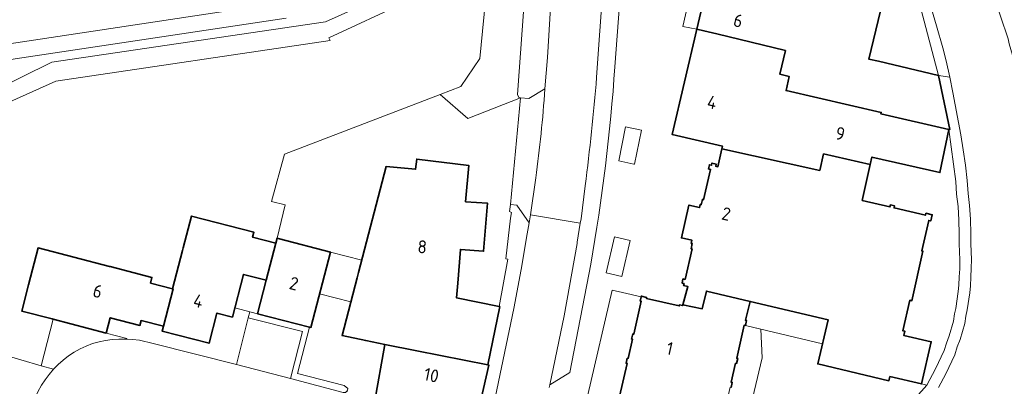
# Model space of a CAD drawing. Header units: metres. Extents: x 149984 to 156489, y 469398 to 478068.
# Tile 335 of 656: x 154092 to 154195, y 472744 to 472782. Entities that reach past the tile are written whole.
import ezdxf
from ezdxf.enums import TextEntityAlignment as Align

# ---------------------------------------------------------------- set-up
doc = ezdxf.new("R2010")
doc.units = ezdxf.units.M
doc.header["$LTSCALE"] = 0.75
for name, color, linetype, lineweight in [('B-WE-GK-BESCHOEIING-G', 252, 'GK-BESCHOEIING-SO', 18), ('B-WE-GR-BEPLANTING_CULTUUR_VASTE PLANTENVAK-GV', 252, 'Continuous', 18), ('B-WE-OG-BEBOUWING-GV', 6, 'Continuous', 35), ('B-WE-OG-BEBOUWING-T18', 1, 'Continuous', 18), ('B-WE-OG-BEBOUWING_LUIFEL-GV', 6, 'Continuous', 18), ('B-WE-OG-TERREIN_BEGROEID-GV', 252, 'Continuous', 18), ('B-WE-OG-TERREIN_ERF-GV', 252, 'Continuous', 18), ('B-WE-OG-WATER_MEER-GV', 252, 'Continuous', 18), ('B-WE-VH-OPENVERHARDING_BETONSTRAATSTEEN-GV', 252, 'Continuous', 18), ('B-WE-VH-OPENVERHARDING_STRAATBAKSTEEN-GV', 252, 'Continuous', 18), ('B-WE-VH-OPENVERHARDING_TEGEL-GV', 252, 'Continuous', 18)]:
    doc.layers.add(name, color=color, linetype=linetype, lineweight=lineweight)
doc.styles.add('NLCS-ISO-M750-T18', font='NLCS-ISO.ttf', dxfattribs={"height": 1.35})
doc.linetypes.add('GK-BESCHOEIING-SO', pattern='A,18,-3,[1,NLCS.SHX,S=0.6,R=0,X=0,Y=0],-3', length=24)

msp = doc.modelspace()

# ---------------------------------------------------------------- linework, layer by layer
at = {"layer": 'B-WE-GK-BESCHOEIING-G', "flags": 128}
for points in [[(154118.798, 472758.999), (154119.631, 472762.48), (154118.22, 472762.844), (154119.577, 472767.787)], [(154085.627, 472748.198), (154094.142, 472745.68)]]:
    msp.add_lwpolyline(points, dxfattribs=at)
at = {"layer": 'B-WE-GR-BEPLANTING_CULTUUR_VASTE PLANTENVAK-GV', "flags": 128}
for points in [[(154156.851, 472770.294), (154155.197, 472770.627), (154154.481, 472767.072), (154156.08, 472766.75), (154156.135, 472766.739)], [(154154.793, 472755.016), (154155.665, 472758.785), (154154.049, 472759.159), (154153.176, 472755.39)]]:
    msp.add_lwpolyline(points, close=True, dxfattribs=at)
at = {"layer": 'B-WE-OG-BEBOUWING-GV', "flags": 128}
for points in [[(154171.329, 472776.116), (154172.302, 472775.888), (154171.966, 472774.426), (154181.916, 472772.134), (154181.883, 472771.987), (154188.974, 472770.369), (154189.061, 472770.35), (154187.902, 472776.004), (154181.623, 472777.476), (154180.612, 472777.712), (154182.075, 472783.769), (154164.257, 472787.672), (154163.527, 472784.56), (154162.653, 472780.835), (154162.659, 472780.833), (154163.38, 472780.658), (154164.742, 472780.327), (154171.908, 472778.586)], [(154172.302, 472775.888), (154171.329, 472776.116), (154171.908, 472778.586), (154164.742, 472780.327), (154163.38, 472780.658), (154162.659, 472780.833), (154162.653, 472780.835), (154160.07, 472769.822), (154165.324, 472768.619), (154165.262, 472768.345), (154175.489, 472766.087), (154175.893, 472767.815), (154180.765, 472766.689), (154180.944, 472767.484), (154188.034, 472765.861), (154188.974, 472770.369), (154181.883, 472771.987), (154181.916, 472772.134), (154171.966, 472774.426)], [(154163.649, 472753.49), (154168.232, 472752.403), (154176.376, 472750.472), (154175.277, 472745.892), (154182.709, 472744.129), (154182.812, 472744.566), (154186.121, 472743.798), (154187.139, 472748.201), (154184.266, 472748.865), (154184.367, 472749.303), (154184.153, 472749.352), (154184.887, 472752.528), (154185.111, 472752.477), (154186.242, 472757.656), (154186.135, 472757.68), (154186.87, 472760.856), (154187.084, 472760.807), (154187.235, 472761.459), (154186.582, 472761.612), (154186.531, 472761.398), (154183.25, 472762.165), (154183.3, 472762.38), (154182.862, 472762.483), (154182.811, 472762.269), (154179.921, 472762.945), (154180.765, 472766.689), (154175.893, 472767.815), (154175.489, 472766.087), (154165.262, 472768.345), (154164.84, 472766.473), (154164.614, 472766.526), (154164.665, 472766.741), (154164.226, 472766.842), (154164.178, 472766.629), (154163.964, 472766.678), (154163.862, 472766.241), (154164.076, 472766.192), (154163.342, 472763.027), (154163.235, 472763.051), (154163.109, 472762.507), (154163.002, 472762.531), (154162.929, 472762.211), (154161.825, 472762.467), (154161.032, 472759.04), (154162.133, 472758.786), (154162.059, 472758.466), (154162.166, 472758.442), (154162.042, 472757.908), (154162.149, 472757.884), (154161.414, 472754.71), (154161.2, 472754.759), (154161.1, 472754.321), (154161.314, 472754.272), (154161.265, 472754.056), (154161.714, 472753.949), (154161.174, 472752.062), (154163.209, 472751.646)], [(154141.981, 472751.875), (154137.54, 472752.77), (154137.665, 472754.311), (154137.95, 472757.833), (154140.361, 472757.638), (154140.767, 472762.672), (154138.49, 472762.815), (154138.835, 472766.595), (154133.385, 472767.27), (154133.261, 472766.202), (154130.186, 472766.477), (154127.294, 472755.416), (154127.149, 472754.86), (154125.577, 472748.848), (154128.048, 472748.327), (154130.055, 472747.904), (154133.404, 472747.24), (154140.82, 472745.771), (154142.049, 472751.861)], [(154107.879, 472753.729), (154107.922, 472753.718), (154106.91, 472749.808), (154106.78, 472749.306), (154111.688, 472748.036), (154112.505, 472751.193), (154114.13, 472750.772), (154115.283, 472755.227), (154117.664, 472754.61), (154118.664, 472758.48), (154116.229, 472759.11), (154116.364, 472759.633), (154109.844, 472761.32), (154108.984, 472757.997), (154108.914, 472757.726)], [(154119.059, 472758.932), (154118.798, 472758.999), (154118.664, 472758.48), (154117.664, 472754.61), (154116.763, 472751.125), (154122.184, 472749.724), (154122.331, 472749.686), (154124.365, 472757.561)], [(154106.91, 472749.808), (154107.922, 472753.718), (154107.879, 472753.729), (154105.572, 472754.326), (154105.723, 472754.911), (154101.365, 472756.039), (154101.3, 472756.056), (154093.83, 472757.99), (154092.835, 472754.148), (154092.123, 472751.394), (154095.281, 472750.576), (154095.383, 472750.55), (154100.945, 472749.111), (154101.359, 472750.707), (154104.456, 472749.905), (154104.587, 472750.409)], [(154139.514, 472739.658), (154140.898, 472745.756), (154140.82, 472745.771), (154133.404, 472747.24), (154130.055, 472747.904), (154128.964, 472741.871), (154138.145, 472739.941), (154138.411, 472739.885), (154139.017, 472739.757), (154139.513, 472739.653)]]:
    msp.add_lwpolyline(points, close=True, dxfattribs=at)
msp.add_lwpolyline([(154166.232, 472743.423), (154166.353, 472743.949), (154166.246, 472743.974), (154166.699, 472745.953), (154166.805, 472745.928), (154166.926, 472746.455), (154166.819, 472746.48), (154167.607, 472749.931), (154167.713, 472749.906), (154167.831, 472750.423), (154167.725, 472750.449), (154168.232, 472752.403), (154163.649, 472753.49), (154163.209, 472751.646), (154161.174, 472752.062), (154161.147, 472751.968), (154160.826, 472752.042), (154160.801, 472751.935), (154157.371, 472752.727), (154157.396, 472752.834), (154156.85, 472752.959), (154156.83, 472752.871), (154156.735, 472752.452), (154156.842, 472752.428), (154156.056, 472748.987), (154155.95, 472749.011), (154155.829, 472748.484), (154155.935, 472748.459), (154155.478, 472746.452), (154155.37, 472746.476), (154155.251, 472745.959), (154155.358, 472745.934), (154154.573, 472742.494)], dxfattribs=at)
at = {"layer": 'B-WE-OG-BEBOUWING_LUIFEL-GV', "flags": 128}
for points in [[(154124.365, 472757.561), (154123.241, 472753.209), (154126.497, 472752.368), (154127.632, 472756.707)], [(154117.664, 472754.61), (154115.283, 472755.227), (154114.381, 472751.742), (154116.763, 472751.125)], [(154168.232, 472752.403), (154167.725, 472750.449), (154167.83, 472750.417), (154167.713, 472749.906), (154175.776, 472747.971), (154176.376, 472750.472), (154174.676, 472750.875), (154171.777, 472751.562)]]:
    msp.add_lwpolyline(points, close=True, dxfattribs=at)
at = {"layer": 'B-WE-OG-TERREIN_BEGROEID-GV', "flags": 128}
for points in [[(154144.229, 472773.655), (154144.048, 472773.692), (154143.922, 472774.019), (154145.187, 472791.781), (154145.127, 472791.848), (154144.718, 472792.308), (154144.59, 472792.32), (154144.575, 472792.165), (154143.689, 472792.255), (154143.689, 472792.526), (154141.436, 472792.763), (154139.97, 472777.77), (154138, 472774.86), (154135.818, 472774.022), (154138.717, 472771.499)], [(154124.34, 472779.65), (154124.21, 472779.92), (154132.33, 472783.7), (154134.441, 472786.527), (154134.405, 472786.531), (154134.633, 472788.85), (154134.252, 472788.612), (154134.045, 472788.958), (154133.457, 472787.248), (154131.738, 472785.131), (154123.857, 472781.6), (154095.262, 472777.378), (154082.63, 472771.173), (154082.709, 472770.633), (154080.846, 472770.362), (154052.774, 472757.727), (154053.069, 472756.181), (154059.973, 472759.387), (154095.68, 472775.39)]]:
    msp.add_lwpolyline(points, close=True, dxfattribs=at)
msp.add_lwpolyline([(154119.739, 472781.979), (154081.886, 472776.295), (154082.63, 472771.173), (154095.262, 472777.378), (154123.857, 472781.6), (154131.738, 472785.131), (154133.457, 472787.248), (154134.045, 472788.958)], dxfattribs=at)
at = {"layer": 'B-WE-OG-TERREIN_ERF-GV', "flags": 128}
for points in [[(154184.944, 472785.942), (154184.384, 472783.619), (154182.168, 472784.154), (154182.075, 472783.769), (154180.612, 472777.712), (154181.623, 472777.476), (154187.902, 472776.004), (154186.098, 472782.838), (154185.91, 472783.344)], [(154180.765, 472766.689), (154179.921, 472762.945), (154182.811, 472762.269), (154182.862, 472762.483), (154183.3, 472762.38), (154183.25, 472762.165), (154186.531, 472761.398), (154186.582, 472761.612), (154187.235, 472761.459), (154187.084, 472760.807), (154186.87, 472760.856), (154186.135, 472757.68), (154186.242, 472757.656), (154185.111, 472752.477), (154184.887, 472752.528), (154184.153, 472749.352), (154184.367, 472749.303), (154184.266, 472748.865), (154187.139, 472748.201), (154186.121, 472743.798), (154186.679, 472743.669), (154187.583, 472745.369), (154188.489, 472747.301), (154188.724, 472748.065), (154189.021, 472748.812), (154189.462, 472750.352), (154189.573, 472751.1), (154189.697, 472751.653), (154189.957, 472753.442), (154190.03, 472754.107), (154190.061, 472754.988), (154190.119, 472755.812), (154190.13, 472756.743), (154190.059, 472758.42), (154190.06, 472759.456), (154190.032, 472760.906), (154189.947, 472762.3), (154189.781, 472763.607), (154189.697, 472764.915), (154188.974, 472770.369), (154188.034, 472765.861), (154180.944, 472767.484)], [(154115.944, 472751.333), (154116.763, 472751.125), (154117.664, 472754.61), (154115.283, 472755.227), (154114.13, 472750.772), (154112.505, 472751.193), (154111.688, 472748.036), (154106.78, 472749.306), (154106.91, 472749.808), (154104.587, 472750.409), (154104.456, 472749.905), (154101.359, 472750.707), (154100.945, 472749.111), (154103.1, 472748.552), (154103.08, 472748.473), (154103.694, 472748.438), (154104.421, 472748.348), (154105.849, 472748.024), (154114.569, 472745.812), (154115.78, 472750.681)], [(154156.83, 472752.871), (154154.869, 472753.333), (154153.793, 472753.587), (154151.246, 472742.664), (154150.274, 472738.443), (154153.412, 472738.051), (154154.347, 472742.002), (154154.465, 472742.518), (154154.573, 472742.494), (154155.358, 472745.934), (154155.251, 472745.959), (154155.37, 472746.476), (154155.478, 472746.452), (154155.935, 472748.459), (154155.829, 472748.484), (154155.95, 472749.011), (154156.056, 472748.987), (154156.842, 472752.428), (154156.735, 472752.452)], [(154166.74, 472736.08), (154167.07, 472736.31), (154168.63, 472742.99), (154169.482, 472746.535), (154169.319, 472749.527), (154167.713, 472749.906), (154167.607, 472749.931), (154166.819, 472746.48), (154166.926, 472746.455), (154166.805, 472745.928), (154166.699, 472745.953), (154166.246, 472743.974), (154166.353, 472743.949), (154166.232, 472743.423), (154166.124, 472743.447), (154165.339, 472740.006), (154165.446, 472739.981), (154165.325, 472739.455), (154164.876, 472736.251), (154165.88, 472736.11), (154166.35, 472736.08)]]:
    msp.add_lwpolyline(points, close=True, dxfattribs=at)
for points in [[(154128.964, 472741.871), (154130.055, 472747.904), (154128.048, 472748.327), (154125.577, 472748.848), (154127.149, 472754.86), (154127.294, 472755.416), (154130.186, 472766.477), (154133.261, 472766.202), (154133.385, 472767.27), (154138.835, 472766.595), (154138.49, 472762.815), (154140.767, 472762.672), (154140.361, 472757.638), (154137.95, 472757.833), (154137.665, 472754.311), (154137.54, 472752.77), (154141.981, 472751.875), (154142.911, 472756.823), (154142.687, 472756.841), (154143.18, 472761.088), (154143.283, 472761.68), (154143.061, 472761.81), (154143.176, 472762.512), (154144.229, 472773.655), (154138.717, 472771.499), (154135.818, 472774.022), (154119.577, 472767.787), (154118.22, 472762.844), (154119.631, 472762.48), (154118.798, 472758.999), (154119.059, 472758.932), (154124.365, 472757.561), (154122.331, 472749.686), (154122.184, 472749.724), (154120.937, 472744.877), (154125.8, 472743.64), (154126.178, 472743.308)], [(154185.542, 472742.374), (154186.679, 472743.669), (154186.121, 472743.798), (154182.812, 472744.566), (154182.709, 472744.129), (154175.277, 472745.892), (154176.376, 472750.472), (154168.232, 472752.403), (154167.725, 472750.449), (154167.831, 472750.423), (154167.713, 472749.906), (154169.319, 472749.527), (154169.482, 472746.535), (154168.63, 472742.99)], [(154089.106, 472709.414), (154092.676, 472739.195), (154092.792, 472739.975), (154092.963, 472740.746), (154093.187, 472741.503), (154093.464, 472742.242), (154093.791, 472742.96), (154094.168, 472743.653), (154094.547, 472744.237), (154094.966, 472744.794), (154095.422, 472745.321), (154094.142, 472745.68), (154085.627, 472748.198)]]:
    msp.add_lwpolyline(points, dxfattribs=at)
at = {"layer": 'B-WE-OG-WATER_MEER-GV', "flags": 128}
for points in [[(154085.627, 472748.198), (154094.142, 472745.68), (154095.383, 472750.55), (154095.281, 472750.576), (154092.123, 472751.394), (154092.835, 472754.148), (154093.83, 472757.99), (154101.3, 472756.056), (154101.365, 472756.039), (154105.723, 472754.911), (154105.572, 472754.326), (154107.879, 472753.729), (154108.914, 472757.726), (154108.984, 472757.997), (154109.844, 472761.32), (154116.364, 472759.633), (154116.229, 472759.11), (154118.664, 472758.48), (154118.798, 472758.999), (154119.631, 472762.48), (154118.22, 472762.844), (154119.577, 472767.787), (154135.818, 472774.022), (154138, 472774.86), (154139.97, 472777.77), (154141.436, 472792.763)], [(154134.441, 472786.527), (154132.33, 472783.7), (154124.21, 472779.92), (154124.34, 472779.65), (154095.68, 472775.39), (154059.973, 472759.387)]]:
    msp.add_lwpolyline(points, dxfattribs=at)
at = {"layer": 'B-WE-VH-OPENVERHARDING_BETONSTRAATSTEEN-GV', "flags": 128}
for points in [[(154154.082, 472776.905), (154155.5, 472795.891)], [(154153.358, 472792.32), (154152.509, 472780.64), (154152.173, 472775.809)], [(154150.98, 472764.487), (154150.544, 472761.023), (154150.461, 472760.592), (154150.154, 472758.598), (154150.152, 472758.438), (154148.768, 472750.902), (154147.29, 472743.702), (154149.382, 472744.994), (154151.567, 472756.307)]]:
    msp.add_lwpolyline(points, dxfattribs=at)
at = {"layer": 'B-WE-VH-OPENVERHARDING_BETONSTRAATSTEEN-GV'}
for points in [[(154151.567, 472756.307, 0.0267544), (154154.082, 472776.905)], [(154152.173, 472775.809, -0.0126389), (154150.98, 472764.487)]]:
    msp.add_lwpolyline(points, format="xyb", dxfattribs=at)
at = {"layer": 'B-WE-VH-OPENVERHARDING_BETONSTRAATSTEEN-GV', "flags": 128}
msp.add_lwpolyline([(154120.177, 472744.352), (154121.441, 472749.254), (154115.78, 472750.681), (154114.569, 472745.812)], close=True, dxfattribs=at)
at = {"layer": 'B-WE-VH-OPENVERHARDING_STRAATBAKSTEEN-GV', "flags": 128}
for points in [[(154154.131, 472800.546), (154154.498, 472803.597), (154148.393, 472804.26), (154147.885, 472791.416), (154147.74, 472789.416), (154147.061, 472777.855)], [(154154.355, 472730.7), (154163.518, 472730.434), (154173.076, 472729.908), (154186.05, 472731.69), (154196.287, 472743.314), (154199.375, 472750.554), (154200.21, 472758.38), (154198.14, 472766.56), (154195.84, 472777.26), (154195.62, 472778.12), (154195.28, 472779.31), (154195.17, 472779.83), (154194.379, 472782.183), (154193.944, 472783.437), (154193.917, 472783.506), (154192.311, 472787.618), (154191.512, 472789.433), (154182.39, 472799.64)], [(154152.173, 472775.809), (154152.509, 472780.64), (154153.358, 472792.32), (154153.648, 472795.884), (154153.677, 472798.618), (154153.711, 472799.042)], [(154155.5, 472795.891), (154154.082, 472776.905)], [(154156.83, 472752.871), (154156.85, 472752.959), (154157.396, 472752.834), (154157.371, 472752.727), (154160.801, 472751.935), (154160.826, 472752.042), (154161.147, 472751.968), (154161.174, 472752.062), (154161.714, 472753.949), (154161.265, 472754.056), (154161.314, 472754.272), (154161.1, 472754.321), (154161.2, 472754.759), (154161.414, 472754.71), (154162.149, 472757.884), (154162.042, 472757.908), (154162.166, 472758.442), (154162.059, 472758.466), (154162.133, 472758.786), (154161.032, 472759.04), (154161.825, 472762.467), (154162.929, 472762.211), (154163.002, 472762.531), (154163.109, 472762.507), (154163.235, 472763.051), (154163.342, 472763.027), (154164.076, 472766.192), (154163.862, 472766.241), (154163.964, 472766.678), (154164.178, 472766.629), (154164.226, 472766.842), (154164.665, 472766.741), (154164.614, 472766.526), (154164.84, 472766.473), (154165.262, 472768.345), (154165.324, 472768.619), (154160.07, 472769.822), (154162.653, 472780.835), (154161.168, 472781.105), (154164.51, 472795.752)], [(154120.114, 472783.726), (154081.544, 472777.91), (154081.028, 472777.891), (154058.264, 472774.539)], [(154058.264, 472774.539), (154081.028, 472777.891), (154081.544, 472777.91), (154120.114, 472783.726)], [(154056.27, 472774.352), (154050.321, 472774.28), (154050.321, 472774.012), (154049.975, 472774.012), (154050.173, 472772.616), (154050.297, 472771.821), (154081.282, 472776.204), (154081.886, 472776.295), (154119.739, 472781.979)], [(154187.32, 472782.35), (154187.68, 472781.19), (154188.34, 472778.88), (154188.69, 472777.53), (154189.08, 472775.81), (154189.4, 472774.23), (154190.22, 472769.8), (154190.48, 472768.25), (154190.7, 472766.64), (154190.89, 472765.04), (154190.98, 472763.67), (154191.14, 472762.43), (154191.23, 472760.98), (154191.26, 472759.48), (154191.26, 472758.42), (154191.33, 472756.8), (154191.32, 472755.89), (154191.26, 472754.93), (154191.23, 472754.03), (154191.15, 472753.31), (154190.89, 472751.52), (154190.75, 472750.86), (154190.64, 472750.1), (154190.16, 472748.43), (154189.85, 472747.65), (154189.6, 472746.83), (154188.67, 472744.86), (154187.9, 472743.41)], [(154147.061, 472777.855), (154146.771, 472774.584)], [(154146.771, 472774.584), (154145.087, 472773.592), (154144.229, 472773.655), (154143.176, 472762.512)], [(154143.176, 472762.512), (154143.823, 472762.449), (154145.145, 472760.601), (154145.282, 472761.432), (154145.813, 472765.305)], [(154145.813, 472765.305), (154145.282, 472761.432), (154150.461, 472760.592), (154150.544, 472761.023), (154150.98, 472764.487)], [(154147.215, 472743.427), (154147.29, 472743.702), (154148.768, 472750.902), (154150.152, 472758.438), (154150.154, 472758.598), (154150.461, 472760.592), (154145.282, 472761.432), (154145.145, 472760.601), (154144.927, 472759.458), (154144.288, 472755.747), (154143.536, 472751.673), (154140.941, 472739.363), (154139.694, 472733.405), (154137.539, 472722.907), (154142.141, 472722.06)], [(154151.567, 472756.307), (154149.382, 472744.994), (154147.29, 472743.702), (154147.215, 472743.427)], [(154150.274, 472738.443), (154151.246, 472742.664), (154153.793, 472753.587), (154154.869, 472753.333), (154156.83, 472752.871)], [(154125.713, 472742.904), (154120.177, 472744.352), (154114.569, 472745.812), (154105.849, 472748.024), (154104.421, 472748.348), (154103.694, 472748.438), (154103.08, 472748.473), (154102.963, 472748.48), (154102.266, 472748.474), (154101.571, 472748.425), (154100.881, 472748.332), (154100.197, 472748.196), (154099.523, 472748.002), (154098.864, 472747.746), (154098.224, 472747.446), (154097.607, 472747.101), (154097.016, 472746.715), (154096.452, 472746.288), (154095.92, 472745.823), (154095.422, 472745.321), (154094.966, 472744.794), (154094.547, 472744.237), (154094.168, 472743.653), (154093.791, 472742.96)]]:
    msp.add_lwpolyline(points, dxfattribs=at)
for points in [[(154147.885, 472791.416), (154147.136, 472791.446), (154147.196, 472792.957), (154145.25, 472793.134), (154145.187, 472791.781), (154143.922, 472774.019), (154144.048, 472773.692), (154144.229, 472773.655), (154145.087, 472773.592), (154146.771, 472774.584), (154147.061, 472777.855), (154147.74, 472789.416)], [(154186.917, 472783.713), (154185.91, 472783.344), (154186.098, 472782.838), (154187.902, 472776.004), (154189.08, 472775.81), (154188.69, 472777.53), (154188.34, 472778.88), (154187.68, 472781.19), (154187.32, 472782.35), (154187.02, 472783.43)], [(154156.851, 472770.294), (154156.135, 472766.739), (154156.08, 472766.75), (154154.481, 472767.072), (154155.197, 472770.627)], [(154139.514, 472739.658), (154140.353, 472739.484), (154140.941, 472739.363), (154143.536, 472751.673), (154144.288, 472755.747), (154144.927, 472759.458), (154145.145, 472760.601), (154143.823, 472762.449), (154143.176, 472762.512), (154143.061, 472761.81), (154143.283, 472761.68), (154143.18, 472761.088), (154142.687, 472756.841), (154142.911, 472756.823), (154141.981, 472751.875), (154142.049, 472751.861), (154140.82, 472745.771), (154140.898, 472745.756)], [(154154.793, 472755.016), (154153.176, 472755.39), (154154.049, 472759.159), (154155.665, 472758.785)], [(154125.753, 472742.891), (154125.78, 472742.89), (154125.792, 472742.889), (154125.826, 472742.889), (154125.86, 472742.892), (154125.905, 472742.902), (154125.937, 472742.913), (154125.978, 472742.933), (154126.016, 472742.959), (154126.05, 472742.99), (154126.073, 472743.016), (154126.099, 472743.053), (154126.119, 472743.094), (154126.136, 472743.149), (154126.178, 472743.308), (154125.8, 472743.64), (154120.937, 472744.877), (154122.184, 472749.724), (154116.763, 472751.125), (154115.944, 472751.333), (154115.78, 472750.681), (154121.441, 472749.254), (154120.177, 472744.352), (154125.713, 472742.904)]]:
    msp.add_lwpolyline(points, close=True, dxfattribs=at)
at = {"layer": 'B-WE-VH-OPENVERHARDING_STRAATBAKSTEEN-GV'}
for points in [[(154154.082, 472776.905, -0.0267544), (154151.567, 472756.307)], [(154150.98, 472764.487, 0.0126389), (154152.173, 472775.809)], [(154146.771, 472774.584, -0.0172485), (154145.813, 472765.305)], [(154145.813, 472765.305, 0.0172485), (154146.771, 472774.584)]]:
    msp.add_lwpolyline(points, format="xyb", dxfattribs=at)
at = {"layer": 'B-WE-VH-OPENVERHARDING_TEGEL-GV', "flags": 128}
for points in [[(154164.257, 472787.672), (154164.333, 472787.996), (154164.168, 472788.035), (154165.624, 472794.246), (154165.903, 472795.434), (154164.51, 472795.752), (154161.168, 472781.105), (154162.653, 472780.835), (154163.527, 472784.56)], [(154200.21, 472758.38), (154200.693, 472763.281), (154198.84, 472772.06), (154196.21, 472784.01), (154193.917, 472783.506), (154193.944, 472783.437), (154194.379, 472782.183), (154195.17, 472779.83), (154195.28, 472779.31), (154195.62, 472778.12), (154195.84, 472777.26), (154198.14, 472766.56)], [(154095.422, 472745.321), (154095.92, 472745.823), (154096.452, 472746.288), (154097.016, 472746.715), (154097.607, 472747.101), (154098.224, 472747.446), (154098.864, 472747.746), (154099.523, 472748.002), (154100.197, 472748.196), (154100.881, 472748.332), (154101.571, 472748.425), (154102.266, 472748.474), (154102.963, 472748.48), (154103.08, 472748.473), (154103.1, 472748.552), (154100.945, 472749.111), (154095.383, 472750.55), (154094.142, 472745.68)]]:
    msp.add_lwpolyline(points, close=True, dxfattribs=at)
msp.add_lwpolyline([(154187.9, 472743.41), (154188.67, 472744.86), (154189.6, 472746.83), (154189.85, 472747.65), (154190.16, 472748.43), (154190.64, 472750.1), (154190.75, 472750.86), (154190.89, 472751.52), (154191.15, 472753.31), (154191.23, 472754.03), (154191.26, 472754.93), (154191.32, 472755.89), (154191.33, 472756.8), (154191.26, 472758.42), (154191.26, 472759.48), (154191.23, 472760.98), (154191.14, 472762.43), (154190.98, 472763.67), (154190.89, 472765.04), (154190.7, 472766.64), (154190.48, 472768.25), (154190.22, 472769.8), (154189.4, 472774.23), (154189.08, 472775.81), (154187.902, 472776.004), (154189.061, 472770.35), (154188.974, 472770.369), (154189.697, 472764.915), (154189.781, 472763.607), (154189.947, 472762.3), (154190.032, 472760.906), (154190.06, 472759.456), (154190.059, 472758.42), (154190.13, 472756.743), (154190.119, 472755.812), (154190.061, 472754.988), (154190.03, 472754.107), (154189.957, 472753.442), (154189.697, 472751.653), (154189.573, 472751.1), (154189.462, 472750.352), (154189.021, 472748.812), (154188.724, 472748.065), (154188.489, 472747.301), (154187.583, 472745.369), (154186.679, 472743.669), (154185.542, 472742.374)], dxfattribs=at)

# ---------------------------------------------------------------- texts
at = {"layer": 'B-WE-OG-BEBOUWING-T18', "style": 'NLCS-ISO-M750-T18'}
for s, rotation, p in [('6', 346.9, (154166.967, 472781.712)), ('4', 346.9, (154164.242, 472773.194)), ('9', 346.9, (154177.63, 472769.927)), ('2', 347, (154165.718, 472761.548)), ('8', 355.4, (154133.959, 472758.109)), ('2', 345.5, (154120.554, 472754.277)), ('6', 345.5, (154100.05, 472753.474)), ('4', 345.5, (154110.563, 472752.459)), ('1', 347.2, (154159.818, 472747.495)), ('10', 348.2, (154134.917, 472744.707))]:
    msp.add_text(s, height=1.35, rotation=rotation, dxfattribs=at).set_placement(p, align=Align.MIDDLE)

doc.saveas('drawing.dxf')
